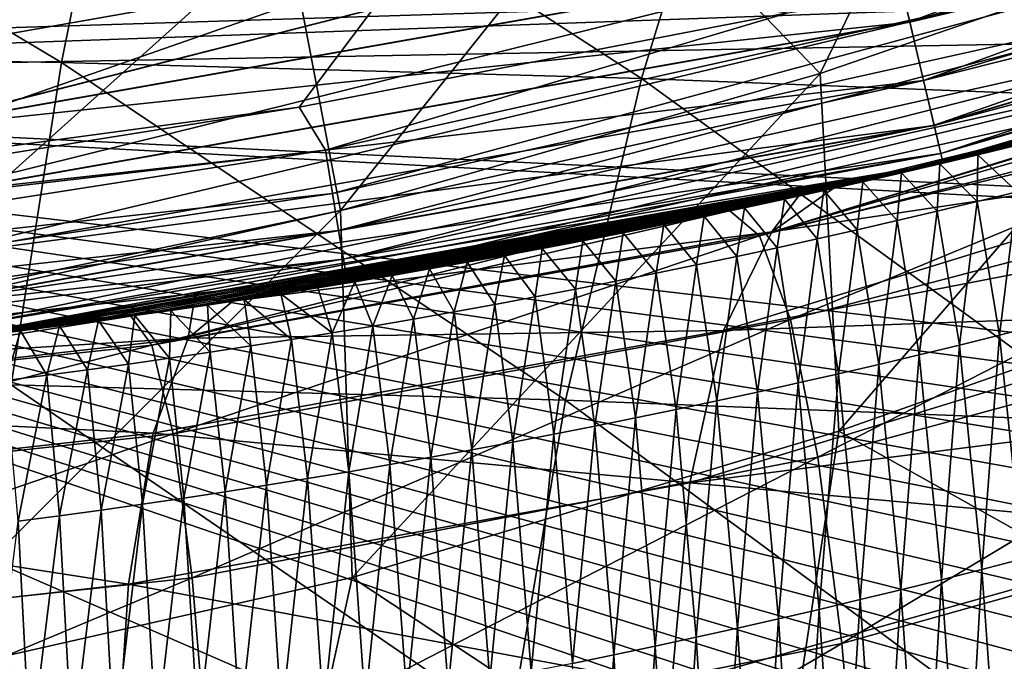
# Model space of a CAD drawing. Header units: metres. Extents: x -24 to 24, y -238 to 25.
# Tile 267 of 477: x 3.1 to 5.82, y -25.21 to -23.44. Entities that reach past the tile are written whole.
import ezdxf

# ---------------------------------------------------------------- set-up
doc = ezdxf.new("R2010")
doc.units = ezdxf.units.M
doc.layers.add('solid_10441023_001', color=7, linetype='CONTINUOUS')

msp = doc.modelspace()

# ---------------------------------------------------------------- linework, layer by layer
at = {"layer": 'solid_10441023_001'}
for points in [[(2.747315, -23.540226, 43.900002), (5.462286, -23.061947, 43.900002), (2.747315, 23.540226, 43.900002)], [(2.747315, 23.540226, -103.199997), (5.462286, 23.061947, -103.199997), (2.747315, -23.540226, -103.199997)], [(5.462286, 23.061947, -103.199997), (5.462286, -23.061947, -103.199997), (2.747315, -23.540226, -103.199997)], [(5.51316, -23.26185, -103.172958), (8.176417, -22.464523, -103.172958), (5.557717, -23.449852, -103.093132)], [(8.176417, -22.464523, -103.172958), (8.242499, -22.64608, -103.093132), (5.557717, -23.449852, -103.093132)], [(3.217803, -23.56197, 82.122391), (1.696252, -22.653322, 82.017258), (1.608137, -23.53533, 82.253563)], [(3.217803, -23.56197, 82.122391), (3.394505, -22.684935, 81.887474), (1.696252, -22.653322, 82.017258)], [(5.513346, -23.262638, 43.872742), (5.557884, -23.450558, 43.792717), (8.242747, -22.646763, 43.792717)], [(5.557717, -23.449852, -103.093132), (8.242499, -22.64608, -103.093132), (5.595984, -23.611313, -102.965981)], [(8.242747, -22.646763, 43.792717), (5.557884, -23.450558, 43.792717), (8.299455, -22.802565, 43.66539)], [(8.242499, -22.64608, -103.093132), (8.299252, -22.802008, -102.965981), (5.595984, -23.611313, -102.965981)], [(4.8176, -23.606115, 81.904594), (3.394505, -22.684935, 81.887474), (3.217803, -23.56197, 82.122391)], [(4.8176, -23.606115, 81.904594), (5.08313, -22.737389, 81.671967), (3.394505, -22.684935, 81.887474)], [(4.8176, -23.606115, 81.904594), (6.402528, -23.667702, 81.601089), (5.08313, -22.737389, 81.671967)], [(5.08313, -22.737389, 81.671967), (6.402528, -23.667702, 81.601089), (6.757215, -22.810663, 81.371628)], [(5.310297, -23.591959, 20.884298), (4.75034, -23.01487, 21.860825), (5.696856, -22.799032, 21.638573)], [(6.602635, -23.147297, 20.679323), (5.310297, -23.591959, 20.884298), (5.696856, -22.799032, 21.638573)], [(5.557884, -23.450558, 43.792717), (5.59612, -23.611889, 43.66539), (8.299455, -22.802565, 43.66539)], [(5.595984, -23.611313, -102.965981), (8.299252, -22.802008, -102.965981), (5.625347, -23.735207, -102.800179)], [(8.299455, -22.802565, 43.66539), (5.59612, -23.611889, 43.66539), (8.342943, -22.922049, 43.499454)], [(8.299252, -22.802008, -102.965981), (8.3428, -22.921656, -102.800179), (5.625347, -23.735207, -102.800179)], [(5.59612, -23.611889, 43.66539), (5.625444, -23.735615, 43.499454), (8.342943, -22.922049, 43.499454)], [(5.625347, -23.735207, -102.800179), (8.3428, -22.921656, -102.800179), (5.643802, -23.813074, -102.607056)], [(8.342943, -22.922049, 43.499454), (5.625444, -23.735615, 43.499454), (8.370244, -22.997057, 43.306248)], [(8.3428, -22.921656, -102.800179), (8.370171, -22.996853, -102.607056), (5.643802, -23.813074, -102.607056)], [(5.625444, -23.735615, 43.499454), (5.643852, -23.813286, 43.306248), (8.370244, -22.997057, 43.306248)], [(5.643802, -23.813074, -102.607056), (8.370171, -22.996853, -102.607056), (5.650089, -23.8396, -102.400002)], [(8.370244, -22.997057, 43.306248), (5.643852, -23.813286, 43.306248), (8.379494, -23.022469, 43.099998)], [(8.370171, -22.996853, -102.607056), (8.379494, -23.022469, -102.400002), (5.650089, -23.8396, -102.400002)], [(3.987331, -23.970451, 21.045568), (3.837686, -23.184525, 22.047867), (4.75034, -23.01487, 21.860825)], [(5.310297, -23.591959, 20.884298), (3.987331, -23.970451, 21.045568), (4.75034, -23.01487, 21.860825)], [(5.643852, -23.813286, 43.306248), (5.650089, -23.8396, 43.099998), (8.379494, -23.022469, 43.099998)], [(5.745727, -23.81673, -37.87973), (5.650089, -23.8396, -102.400002), (8.379494, -23.022469, -102.400002)], [(8.379494, -23.022469, 43.099998), (5.650089, -23.8396, 43.099998), (8.367439, -23.026854, 28.240114)], [(5.650089, -23.8396, 43.099998), (6.704477, -23.564804, 28.595221), (8.367439, -23.026854, 28.240114)], [(5.859152, -23.78908, -37.835846), (5.745727, -23.81673, -37.87973), (8.379494, -23.022469, -102.400002)], [(2.77544, -23.745405, 43.872742), (5.462286, -23.061947, 43.900002), (2.747315, -23.540226, 43.900002)], [(2.775346, -23.7446, -103.172958), (2.747315, -23.540226, -103.199997), (5.462286, -23.061947, -103.199997)], [(2.775346, -23.7446, -103.172958), (5.462286, -23.061947, -103.199997), (5.51316, -23.26185, -103.172958)], [(5.513346, -23.262638, 43.872742), (5.462286, -23.061947, 43.900002), (2.77544, -23.745405, 43.872742)], [(6.9561, -23.491758, 66.106827), (5.52413, -23.869101, 47.200001), (8.196883, -23.088116, 47.200001)], [(6.618997, -23.57126, 47.070591), (8.196883, -23.088116, 47.200001), (5.52413, -23.869101, 47.200001)], [(12.600641, -23.167156, 4.185399), (0, -23.617691, 4.326757), (12.592333, -23.386803, 4.656499)], [(0, -23.562361, 4.1859), (0, -23.617691, 4.326757), (12.600641, -23.167156, 4.185399)], [(0, -23.562361, 4.1859), (12.600641, -23.167156, 4.185399), (1.240201, -23.467281, 4.060035)], [(12.600641, -23.167156, 4.185399), (2.622793, -23.353222, 3.929543), (1.240201, -23.467281, 4.060035)], [(5.362123, -24.578888, 19.908958), (5.310297, -23.591959, 20.884298), (6.602635, -23.147297, 20.679323)], [(6.674302, -24.116112, 19.689016), (5.362123, -24.578888, 19.908958), (6.602635, -23.147297, 20.679323)], [(2.650855, -24.250162, 21.17523), (2.963042, -23.31245, 22.198309), (3.837686, -23.184525, 22.047867)], [(3.987331, -23.970451, 21.045568), (2.650855, -24.250162, 21.17523), (3.837686, -23.184525, 22.047867)], [(6.523276, -23.230387, 46.716904), (3.945487, -23.80414, 46.716904), (5.22159, -23.425093, 46.700001)], [(3.965233, -23.923271, 46.766792), (3.945487, -23.80414, 46.716904), (6.523276, -23.230387, 46.716904)], [(6.555923, -23.346645, 46.766792), (3.965233, -23.923271, 46.766792), (6.523276, -23.230387, 46.716904)], [(2.775346, -23.7446, -103.172958), (5.51316, -23.26185, -103.172958), (2.797776, -23.936504, -103.093132)], [(5.513346, -23.262638, 43.872742), (2.77544, -23.745405, 43.872742), (5.557884, -23.450558, 43.792717)], [(5.51316, -23.26185, -103.172958), (5.557717, -23.449852, -103.093132), (2.797776, -23.936504, -103.093132)], [(1.396917, -23.617811, 46.700001), (4.171279, -23.288469, 46.700001), (2.511853, -23.868193, 46.700001)], [(2.674714, -23.441172, 46.71114), (4.171279, -23.288469, 46.700001), (1.396917, -23.617811, 46.700001)], [(4.171279, -23.288469, 46.700001), (3.873285, -23.685389, 46.700001), (2.511853, -23.868193, 46.700001)], [(4.171279, -23.288469, 46.700001), (5.22159, -23.425093, 46.700001), (3.873285, -23.685389, 46.700001)], [(3.982191, -24.025585, 46.84626), (3.965233, -23.923271, 46.766792), (6.555923, -23.346645, 46.766792)], [(6.583961, -23.446493, 46.84626), (3.982191, -24.025585, 46.84626), (6.555923, -23.346645, 46.766792)], [(12.40896, -24.224855, 6.944993), (12.592333, -23.386803, 4.656499), (0, -23.617691, 4.326757)], [(3.945487, -23.80414, 46.716904), (3.873285, -23.685389, 46.700001), (5.22159, -23.425093, 46.700001)], [(2.77544, -23.745405, 43.872742), (2.79786, -23.937225, 43.792717), (5.557884, -23.450558, 43.792717)], [(2.797776, -23.936504, -103.093132), (5.557717, -23.449852, -103.093132), (2.81704, -24.101315, -102.965981)], [(5.557884, -23.450558, 43.792717), (2.79786, -23.937225, 43.792717), (5.59612, -23.611889, 43.66539)], [(5.557717, -23.449852, -103.093132), (5.595984, -23.611313, -102.965981), (2.81704, -24.101315, -102.965981)], [(3.995203, -24.104092, 46.949886), (3.982191, -24.025585, 46.84626), (6.583961, -23.446493, 46.84626)], [(6.605475, -23.523108, 46.949886), (3.995203, -24.104092, 46.949886), (6.583961, -23.446493, 46.84626)], [(6.9561, -23.491758, 66.106827), (5.346603, -23.909492, 65.666191), (5.52413, -23.869101, 47.200001)], [(6.83355, -23.552931, 66.709351), (5.346603, -23.909492, 65.666191), (6.9561, -23.491758, 66.106827)], [(6.605475, -23.523108, 46.949886), (4.003382, -24.153435, 47.070591), (3.995203, -24.104092, 46.949886)], [(6.605475, -23.523108, 46.949886), (6.618997, -23.57126, 47.070591), (4.003382, -24.153435, 47.070591)], [(3.078254, -24.451141, 82.360558), (3.217803, -23.56197, 82.122391), (1.608137, -23.53533, 82.253563)], [(4.607844, -24.493607, 82.142242), (3.217803, -23.56197, 82.122391), (3.078254, -24.451141, 82.360558)], [(4.607844, -24.493607, 82.142242), (4.8176, -23.606115, 81.904594), (3.217803, -23.56197, 82.122391)], [(4.003382, -24.153435, 47.070591), (6.618997, -23.57126, 47.070591), (5.52413, -23.869101, 47.200001)], [(5.143644, -24.040392, 27.599955), (6.704477, -23.564804, 28.595221), (6.534339, -23.612547, 28.625074)], [(6.803212, -23.620096, 27.356304), (6.704477, -23.564804, 28.595221), (5.143644, -24.040392, 27.599955)], [(5.177559, -24.028782, 66.775055), (5.346603, -23.909492, 65.666191), (6.83355, -23.552931, 66.709351)], [(5.177559, -24.028782, 66.775055), (6.83355, -23.552931, 66.709351), (6.725281, -23.659502, 67.308273)], [(5.650089, -23.8396, 43.099998), (6.534339, -23.612547, 28.625074), (6.704477, -23.564804, 28.595221)], [(4.019223, -24.982302, 20.081842), (3.987331, -23.970451, 21.045568), (5.310297, -23.591959, 20.884298)], [(5.362123, -24.578888, 19.908958), (4.019223, -24.982302, 20.081842), (5.310297, -23.591959, 20.884298)], [(4.607844, -24.493607, 82.142242), (6.122237, -24.552784, 81.838066), (4.8176, -23.606115, 81.904594)], [(4.8176, -23.606115, 81.904594), (6.122237, -24.552784, 81.838066), (6.402528, -23.667702, 81.601089)], [(12.390876, -24.28927, 7.120583), (12.40896, -24.224855, 6.944993), (0, -23.617691, 4.326757)], [(12.129707, -25.048155, 9.185609), (12.390876, -24.28927, 7.120583), (0, -23.617691, 4.326757)], [(12.045897, -25.213625, 9.633817), (12.129707, -25.048155, 9.185609), (0, -23.617691, 4.326757)], [(11.927891, -25.381941, 10.087226), (12.045897, -25.213625, 9.633817), (0, -23.617691, 4.326757)], [(11.772895, -25.554558, 10.549621), (11.927891, -25.381941, 10.087226), (0, -23.617691, 4.326757)], [(11.587198, -25.723806, 11.000407), (11.772895, -25.554558, 10.549621), (0, -23.617691, 4.326757)], [(11.379904, -25.882217, 11.419769), (11.587198, -25.723806, 11.000407), (0, -23.617691, 4.326757)], [(11.148438, -26.033104, 11.816606), (11.379904, -25.882217, 11.419769), (0, -23.617691, 4.326757)], [(10.894374, -26.176435, 12.190955), (11.148438, -26.033104, 11.816606), (0, -23.617691, 4.326757)], [(10.63685, -26.30341, 12.520093), (10.894374, -26.176435, 12.190955), (0, -23.617691, 4.326757)], [(10.395498, -26.407524, 12.787668), (10.63685, -26.30341, 12.520093), (0, -23.617691, 4.326757)], [(10.166636, -26.493427, 13.006162), (10.395498, -26.407524, 12.787668), (0, -23.617691, 4.326757)], [(9.936883, -26.568197, 13.194001), (10.166636, -26.493427, 13.006162), (0, -23.617691, 4.326757)], [(9.696749, -26.635754, 13.361224), (9.936883, -26.568197, 13.194001), (0, -23.617691, 4.326757)], [(9.443258, -26.697182, 13.510588), (9.696749, -26.635754, 13.361224), (0, -23.617691, 4.326757)], [(9.180956, -26.751522, 13.639808), (9.443258, -26.697182, 13.510588), (0, -23.617691, 4.326757)], [(7.773991, -27.004751, 14.227825), (9.180956, -26.751522, 13.639808), (0, -23.617691, 4.326757)], [(6.764944, -27.171291, 14.608135), (7.773991, -27.004751, 14.227825), (0, -23.617691, 4.326757)], [(6.127931, -27.270477, 14.831877), (6.764944, -27.171291, 14.608135), (0, -23.617691, 4.326757)], [(4.640693, -27.481186, 15.296929), (6.127931, -27.270477, 14.831877), (0, -23.617691, 4.326757)], [(4.424526, -27.50909, 15.357045), (4.640693, -27.481186, 15.296929), (0, -23.617691, 4.326757)], [(3.092097, -27.663507, 15.679289), (4.424526, -27.50909, 15.357045), (0, -23.617691, 4.326757)], [(2.79786, -23.937225, 43.792717), (2.817108, -24.101904, 43.66539), (5.59612, -23.611889, 43.66539)], [(2.81704, -24.101315, -102.965981), (5.595984, -23.611313, -102.965981), (2.831821, -24.227781, -102.800179)], [(5.59612, -23.611889, 43.66539), (2.817108, -24.101904, 43.66539), (5.625444, -23.735615, 43.499454)], [(5.595984, -23.611313, -102.965981), (5.625347, -23.735207, -102.800179), (2.831821, -24.227781, -102.800179)], [(5.650089, -23.8396, 43.099998), (5.061847, -23.971394, 28.839705), (6.534339, -23.612547, 28.625074)], [(5.143644, -24.040392, 27.599955), (6.534339, -23.612547, 28.625074), (5.061847, -23.971394, 28.839705)], [(6.803212, -23.620096, 27.356304), (5.143644, -24.040392, 27.599955), (5.228647, -24.270788, 26.415888)], [(6.900442, -23.833256, 26.169027), (6.803212, -23.620096, 27.356304), (5.228647, -24.270788, 26.415888)], [(5.177559, -24.028782, 66.775055), (6.725281, -23.659502, 67.308273), (6.631336, -23.812052, 67.904167)], [(1.320435, -24.092747, 46.716904), (2.511853, -23.868193, 46.700001), (3.873285, -23.685389, 46.700001)], [(3.945487, -23.80414, 46.716904), (1.320435, -24.092747, 46.716904), (3.873285, -23.685389, 46.700001)], [(2.817108, -24.101904, 43.66539), (2.83187, -24.228197, 43.499454), (5.625444, -23.735615, 43.499454)], [(2.831821, -24.227781, -102.800179), (5.625347, -23.735207, -102.800179), (2.841112, -24.307264, -102.607056)], [(5.625444, -23.735615, 43.499454), (2.83187, -24.228197, 43.499454), (5.643852, -23.813286, 43.306248)], [(5.625347, -23.735207, -102.800179), (5.643802, -23.813074, -102.607056), (2.841112, -24.307264, -102.607056)], [(5.853779, -23.918619, -34.706795), (5.745727, -23.81673, -37.87973), (5.859152, -23.78908, -37.835846)], [(1.327043, -24.213322, 46.766792), (1.320435, -24.092747, 46.716904), (3.945487, -23.80414, 46.716904)], [(3.965233, -23.923271, 46.766792), (1.327043, -24.213322, 46.766792), (3.945487, -23.80414, 46.716904)], [(2.83187, -24.228197, 43.499454), (2.841137, -24.30748, 43.306248), (5.643852, -23.813286, 43.306248)], [(2.841112, -24.307264, -102.607056), (5.643802, -23.813074, -102.607056), (2.844276, -24.334339, -102.400002)], [(5.643852, -23.813286, 43.306248), (2.841137, -24.30748, 43.306248), (5.650089, -23.8396, 43.099998)], [(5.643802, -23.813074, -102.607056), (5.650089, -23.8396, -102.400002), (2.844276, -24.334339, -102.400002)], [(5.043798, -24.301489, 67.861214), (6.631336, -23.812052, 67.904167), (6.553097, -24.009071, 68.489189)], [(5.043798, -24.301489, 67.861214), (5.177559, -24.028782, 66.775055), (6.631336, -23.812052, 67.904167)], [(5.745727, -23.81673, -37.87973), (5.64108, -23.841732, -37.91954), (5.650089, -23.8396, -102.400002)], [(5.743833, -23.945587, -34.744263), (5.64108, -23.841732, -37.91954), (5.745727, -23.81673, -37.87973)], [(5.853779, -23.918619, -34.706795), (5.743833, -23.945587, -34.744263), (5.745727, -23.81673, -37.87973)], [(2.841137, -24.30748, 43.306248), (2.844276, -24.334339, 43.099998), (5.650089, -23.8396, 43.099998)], [(2.890376, -24.328907, -38.718044), (2.844276, -24.334339, -102.400002), (5.650089, -23.8396, -102.400002)], [(5.650089, -23.8396, 43.099998), (2.844276, -24.334339, 43.099998), (5.061847, -23.971394, 28.839705)], [(2.996926, -24.316011, -38.695938), (2.890376, -24.328907, -38.718044), (5.650089, -23.8396, -102.400002)], [(3.103992, -24.302576, -38.672993), (2.996926, -24.316011, -38.695938), (5.650089, -23.8396, -102.400002)], [(3.211595, -24.288591, -38.649193), (3.103992, -24.302576, -38.672993), (5.650089, -23.8396, -102.400002)], [(3.319755, -24.274044, -38.624516), (3.211595, -24.288591, -38.649193), (5.650089, -23.8396, -102.400002)], [(3.419409, -24.260206, -38.601105), (3.319755, -24.274044, -38.624516), (5.650089, -23.8396, -102.400002)], [(3.519603, -24.245874, -38.576939), (3.419409, -24.260206, -38.601105), (5.650089, -23.8396, -102.400002)], [(3.620326, -24.231039, -38.552032), (3.519603, -24.245874, -38.576939), (5.650089, -23.8396, -102.400002)], [(3.721509, -24.215706, -38.526386), (3.620326, -24.231039, -38.552032), (5.650089, -23.8396, -102.400002)], [(3.823081, -24.199877, -38.500008), (3.721509, -24.215706, -38.526386), (5.650089, -23.8396, -102.400002)], [(3.924973, -24.183559, -38.472897), (3.823081, -24.199877, -38.500008), (5.650089, -23.8396, -102.400002)], [(4.027114, -24.166761, -38.445065), (3.924973, -24.183559, -38.472897), (5.650089, -23.8396, -102.400002)], [(4.129671, -24.149448, -38.416454), (4.027114, -24.166761, -38.445065), (5.650089, -23.8396, -102.400002)], [(4.232846, -24.131577, -38.38702), (4.129671, -24.149448, -38.416454), (5.650089, -23.8396, -102.400002)], [(4.336375, -24.113188, -38.356846), (4.232846, -24.131577, -38.38702), (5.650089, -23.8396, -102.400002)], [(4.439987, -24.094326, -38.326008), (4.336375, -24.113188, -38.356846), (5.650089, -23.8396, -102.400002)], [(4.543409, -24.075037, -38.294579), (4.439987, -24.094326, -38.326008), (5.650089, -23.8396, -102.400002)], [(4.655702, -24.053574, -38.259716), (4.543409, -24.075037, -38.294579), (5.650089, -23.8396, -102.400002)], [(4.767531, -24.03166, -38.224197), (4.655702, -24.053574, -38.259716), (5.650089, -23.8396, -102.400002)], [(4.879401, -24.009195, -38.187859), (4.767531, -24.03166, -38.224197), (5.650089, -23.8396, -102.400002)], [(4.990987, -23.986246, -38.150829), (4.879401, -24.009195, -38.187859), (5.650089, -23.8396, -102.400002)], [(5.101941, -23.962893, -38.113258), (4.990987, -23.986246, -38.150829), (5.650089, -23.8396, -102.400002)], [(5.211914, -23.939213, -38.075283), (5.101941, -23.962893, -38.113258), (5.650089, -23.8396, -102.400002)], [(5.320577, -23.915298, -38.037045), (5.211914, -23.939213, -38.075283), (5.650089, -23.8396, -102.400002)], [(6.900442, -23.833256, 26.169027), (5.228647, -24.270788, 26.415888), (5.304406, -24.650589, 25.309172)], [(6.988762, -24.193661, 25.055218), (6.900442, -23.833256, 26.169027), (5.304406, -24.650589, 25.309172)], [(5.42829, -23.891079, -37.998341), (5.320577, -23.915298, -38.037045), (5.650089, -23.8396, -102.400002)], [(5.535196, -23.866537, -37.959122), (5.42829, -23.891079, -37.998341), (5.650089, -23.8396, -102.400002)], [(5.64108, -23.841732, -37.91954), (5.535196, -23.866537, -37.959122), (5.650089, -23.8396, -102.400002)], [(5.633721, -23.972052, -34.781128), (5.535196, -23.866537, -37.959122), (5.64108, -23.841732, -37.91954)], [(5.743833, -23.945587, -34.744263), (5.633721, -23.972052, -34.781128), (5.64108, -23.841732, -37.91954)], [(3.581158, -24.236858, 65.316521), (2.78002, -24.341764, 47.200001), (5.52413, -23.869101, 47.200001)], [(4.003382, -24.153435, 47.070591), (5.52413, -23.869101, 47.200001), (2.78002, -24.341764, 47.200001)], [(3.689952, -24.220533, 65.334038), (3.581158, -24.236858, 65.316521), (5.52413, -23.869101, 47.200001)], [(5.25084, -23.930706, 65.643639), (3.689952, -24.220533, 65.334038), (5.52413, -23.869101, 47.200001)], [(5.346603, -23.909492, 65.666191), (5.25084, -23.930706, 65.643639), (5.52413, -23.869101, 47.200001)], [(5.523448, -23.998011, -34.817387), (5.42829, -23.891079, -37.998341), (5.535196, -23.866537, -37.959122)], [(5.633721, -23.972052, -34.781128), (5.523448, -23.998011, -34.817387), (5.535196, -23.866537, -37.959122)], [(5.413016, -24.023466, -34.853039), (5.320577, -23.915298, -38.037045), (5.42829, -23.891079, -37.998341)], [(5.523448, -23.998011, -34.817387), (5.413016, -24.023466, -34.853039), (5.42829, -23.891079, -37.998341)], [(1.332718, -24.316875, 46.84626), (1.327043, -24.213322, 46.766792), (3.965233, -23.923271, 46.766792)], [(3.982191, -24.025585, 46.84626), (1.332718, -24.316875, 46.84626), (3.965233, -23.923271, 46.766792)], [(5.177559, -24.028782, 66.775055), (3.689952, -24.220533, 65.334038), (5.25084, -23.930706, 65.643639)], [(5.177559, -24.028782, 66.775055), (5.25084, -23.930706, 65.643639), (5.346603, -23.909492, 65.666191)], [(5.302431, -24.048414, -34.888081), (5.211914, -23.939213, -38.075283), (5.320577, -23.915298, -38.037045)], [(5.413016, -24.023466, -34.853039), (5.302431, -24.048414, -34.888081), (5.320577, -23.915298, -38.037045)], [(5.80569, -24.313902, -31.612797), (5.743833, -23.945587, -34.744263), (5.853779, -23.918619, -34.706795)], [(5.916222, -24.285944, -31.579718), (5.80569, -24.313902, -31.612797), (5.853779, -23.918619, -34.706795)], [(5.191694, -24.072853, -34.922508), (5.101941, -23.962893, -38.113258), (5.211914, -23.939213, -38.075283)], [(5.302431, -24.048414, -34.888081), (5.191694, -24.072853, -34.922508), (5.211914, -23.939213, -38.075283)], [(5.694928, -24.341354, -31.645369), (5.633721, -23.972052, -34.781128), (5.743833, -23.945587, -34.744263)], [(5.80569, -24.313902, -31.612797), (5.694928, -24.341354, -31.645369), (5.743833, -23.945587, -34.744263)], [(2.665438, -25.28928, 20.214401), (2.650855, -24.250162, 21.17523), (3.987331, -23.970451, 21.045568)], [(4.019223, -24.982302, 20.081842), (2.665438, -25.28928, 20.214401), (3.987331, -23.970451, 21.045568)], [(2.844276, -24.334339, 43.099998), (4.477815, -24.087324, 28.904058), (5.061847, -23.971394, 28.839705)], [(3.466461, -24.341465, 27.775967), (5.061847, -23.971394, 28.839705), (4.477815, -24.087324, 28.904058)], [(5.143644, -24.040392, 27.599955), (5.061847, -23.971394, 28.839705), (3.466461, -24.341465, 27.775967)], [(4.969784, -24.120203, -34.989525), (4.879401, -24.009195, -38.187859), (4.990987, -23.986246, -38.150829)], [(5.080811, -24.096783, -34.956326), (4.969784, -24.120203, -34.989525), (4.990987, -23.986246, -38.150829)], [(5.080811, -24.096783, -34.956326), (4.990987, -23.986246, -38.150829), (5.101941, -23.962893, -38.113258)], [(5.191694, -24.072853, -34.922508), (5.080811, -24.096783, -34.956326), (5.101941, -23.962893, -38.113258)], [(5.583942, -24.368298, -31.677433), (5.523448, -23.998011, -34.817387), (5.633721, -23.972052, -34.781128)], [(5.694928, -24.341354, -31.645369), (5.583942, -24.368298, -31.677433), (5.633721, -23.972052, -34.781128)], [(4.858617, -24.14311, -35.022106), (4.767531, -24.03166, -38.224197), (4.879401, -24.009195, -38.187859)], [(4.969784, -24.120203, -34.989525), (4.858617, -24.14311, -35.022106), (4.879401, -24.009195, -38.187859)], [(5.043798, -24.301489, 67.861214), (6.553097, -24.009071, 68.489189), (6.491037, -24.249369, 69.059792)], [(5.472739, -24.394732, -31.708988), (5.413016, -24.023466, -34.853039), (5.523448, -23.998011, -34.817387)], [(5.583942, -24.368298, -31.677433), (5.472739, -24.394732, -31.708988), (5.523448, -23.998011, -34.817387)], [(1.337073, -24.396336, 46.949886), (1.332718, -24.316875, 46.84626), (3.982191, -24.025585, 46.84626)], [(3.995203, -24.104092, 46.949886), (1.337073, -24.396336, 46.949886), (3.982191, -24.025585, 46.84626)], [(5.143644, -24.040392, 27.599955), (3.466461, -24.341465, 27.775967), (3.525709, -24.586557, 26.608332)], [(5.228647, -24.270788, 26.415888), (5.143644, -24.040392, 27.599955), (3.525709, -24.586557, 26.608332)], [(3.567355, -24.322227, 66.468819), (3.689952, -24.220533, 65.334038), (5.177559, -24.028782, 66.775055)], [(3.567355, -24.322227, 66.468819), (5.177559, -24.028782, 66.775055), (5.043798, -24.301489, 67.861214)], [(4.747314, -24.165506, -35.05407), (4.655702, -24.053574, -38.259716), (4.767531, -24.03166, -38.224197)], [(4.858617, -24.14311, -35.022106), (4.747314, -24.165506, -35.05407), (4.767531, -24.03166, -38.224197)], [(5.361324, -24.42065, -31.740034), (5.302431, -24.048414, -34.888081), (5.413016, -24.023466, -34.853039)], [(5.472739, -24.394732, -31.708988), (5.361324, -24.42065, -31.740034), (5.413016, -24.023466, -34.853039)], [(4.635879, -24.187387, -35.085407), (4.543409, -24.075037, -38.294579), (4.655702, -24.053574, -38.259716)], [(4.747314, -24.165506, -35.05407), (4.635879, -24.187387, -35.085407), (4.655702, -24.053574, -38.259716)], [(5.249703, -24.446054, -31.770569), (5.191694, -24.072853, -34.922508), (5.302431, -24.048414, -34.888081)], [(5.361324, -24.42065, -31.740034), (5.249703, -24.446054, -31.770569), (5.302431, -24.048414, -34.888081)], [(2.844276, -24.334339, 43.099998), (3.408685, -24.261717, 28.996647), (4.477815, -24.087324, 28.904058)], [(3.466461, -24.341465, 27.775967), (4.477815, -24.087324, 28.904058), (3.408685, -24.261717, 28.996647)], [(4.412624, -24.229603, -35.146217), (4.336375, -24.113188, -38.356846), (4.439987, -24.094326, -38.326008)], [(4.524314, -24.208754, -35.116127), (4.412624, -24.229603, -35.146217), (4.439987, -24.094326, -38.326008)], [(4.524314, -24.208754, -35.116127), (4.439987, -24.094326, -38.326008), (4.543409, -24.075037, -38.294579)], [(4.635879, -24.187387, -35.085407), (4.524314, -24.208754, -35.116127), (4.543409, -24.075037, -38.294579)], [(5.137883, -24.47094, -31.800591), (5.080811, -24.096783, -34.956326), (5.191694, -24.072853, -34.922508)], [(5.249703, -24.446054, -31.770569), (5.137883, -24.47094, -31.800591), (5.191694, -24.072853, -34.922508)], [(3.995203, -24.104092, 46.949886), (1.33981, -24.446276, 47.070591), (1.337073, -24.396336, 46.949886)], [(3.995203, -24.104092, 46.949886), (4.003382, -24.153435, 47.070591), (1.33981, -24.446276, 47.070591)], [(4.300812, -24.249935, -35.175682), (4.232846, -24.131577, -38.38702), (4.336375, -24.113188, -38.356846)], [(4.412624, -24.229603, -35.146217), (4.300812, -24.249935, -35.175682), (4.336375, -24.113188, -38.356846)], [(4.913668, -24.519148, -31.859091), (4.858617, -24.14311, -35.022106), (4.969784, -24.120203, -34.989525)], [(5.025869, -24.495304, -31.830097), (4.913668, -24.519148, -31.859091), (4.969784, -24.120203, -34.989525)], [(5.025869, -24.495304, -31.830097), (4.969784, -24.120203, -34.989525), (5.080811, -24.096783, -34.956326)], [(5.137883, -24.47094, -31.800591), (5.025869, -24.495304, -31.830097), (5.080811, -24.096783, -34.956326)], [(6.58217, -25.261421, 18.869606), (5.362123, -24.578888, 19.908958), (6.674302, -24.116112, 19.689016)], [(4.076837, -24.289043, -35.232723), (4.027114, -24.166761, -38.445065), (4.129671, -24.149448, -38.416454)], [(4.188881, -24.269751, -35.204517), (4.076837, -24.289043, -35.232723), (4.129671, -24.149448, -38.416454)], [(4.188881, -24.269751, -35.204517), (4.129671, -24.149448, -38.416454), (4.232846, -24.131577, -38.38702)], [(4.300812, -24.249935, -35.175682), (4.188881, -24.269751, -35.204517), (4.232846, -24.131577, -38.38702)], [(4.801284, -24.542465, -31.887566), (4.747314, -24.165506, -35.05407), (4.858617, -24.14311, -35.022106)], [(4.913668, -24.519148, -31.859091), (4.801284, -24.542465, -31.887566), (4.858617, -24.14311, -35.022106)], [(1.33981, -24.446276, 47.070591), (4.003382, -24.153435, 47.070591), (2.78002, -24.341764, 47.200001)], [(3.964681, -24.307817, -35.260296), (3.924973, -24.183559, -38.472897), (4.027114, -24.166761, -38.445065)], [(4.076837, -24.289043, -35.232723), (3.964681, -24.307817, -35.260296), (4.027114, -24.166761, -38.445065)], [(4.688725, -24.565254, -31.915524), (4.635879, -24.187387, -35.085407), (4.747314, -24.165506, -35.05407)], [(4.801284, -24.542465, -31.887566), (4.688725, -24.565254, -31.915524), (4.747314, -24.165506, -35.05407)], [(3.852417, -24.326069, -35.287231), (3.721509, -24.215706, -38.526386), (3.823081, -24.199877, -38.500008)], [(3.964681, -24.307817, -35.260296), (3.823081, -24.199877, -38.500008), (3.924973, -24.183559, -38.472897)], [(3.964681, -24.307817, -35.260296), (3.852417, -24.326069, -35.287231), (3.823081, -24.199877, -38.500008)], [(4.575997, -24.587513, -31.942963), (4.524314, -24.208754, -35.116127), (4.635879, -24.187387, -35.085407)], [(4.688725, -24.565254, -31.915524), (4.575997, -24.587513, -31.942963), (4.635879, -24.187387, -35.085407)], [(6.988762, -24.193661, 25.055218), (5.304406, -24.650589, 25.309172), (5.370652, -25.164898, 24.298235)], [(7.067687, -24.688427, 24.033463), (6.988762, -24.193661, 25.055218), (5.370652, -25.164898, 24.298235)], [(3.627583, -24.361002, -35.339188), (3.519603, -24.245874, -38.576939), (3.620326, -24.231039, -38.552032)], [(3.567355, -24.322227, 66.468819), (3.581158, -24.236858, 65.316521), (3.689952, -24.220533, 65.334038)], [(3.74005, -24.343798, -35.31353), (3.620326, -24.231039, -38.552032), (3.721509, -24.215706, -38.526386)], [(3.74005, -24.343798, -35.31353), (3.627583, -24.361002, -35.339188), (3.620326, -24.231039, -38.552032)], [(3.852417, -24.326069, -35.287231), (3.74005, -24.343798, -35.31353), (3.721509, -24.215706, -38.526386)], [(4.350057, -24.63043, -31.996275), (4.300812, -24.249935, -35.175682), (4.412624, -24.229603, -35.146217)], [(4.463106, -24.60924, -31.969879), (4.350057, -24.63043, -31.996275), (4.412624, -24.229603, -35.146217)], [(4.463106, -24.60924, -31.969879), (4.412624, -24.229603, -35.146217), (4.524314, -24.208754, -35.116127)], [(4.575997, -24.587513, -31.942963), (4.463106, -24.60924, -31.969879), (4.524314, -24.208754, -35.116127)], [(3.581158, -24.236858, 65.316521), (1.998578, -24.418346, 65.120728), (2.473952, -24.374773, 63.118111)], [(3.567355, -24.322227, 66.468819), (1.998578, -24.418346, 65.120728), (3.581158, -24.236858, 65.316521)], [(3.581158, -24.236858, 65.316521), (2.473952, -24.374773, 63.118111), (2.523566, -24.369686, 62.866219)], [(3.581158, -24.236858, 65.316521), (2.523566, -24.369686, 62.866219), (2.547594, -24.367186, 62.610748)], [(3.581158, -24.236858, 65.316521), (2.547594, -24.367186, 62.610748), (2.78002, -24.341764, 47.200001)], [(3.515019, -24.37768, -35.364208), (3.419409, -24.260206, -38.601105), (3.519603, -24.245874, -38.576939)], [(3.627583, -24.361002, -35.339188), (3.515019, -24.37768, -35.364208), (3.519603, -24.245874, -38.576939)], [(4.236856, -24.651085, -32.022148), (4.188881, -24.269751, -35.204517), (4.300812, -24.249935, -35.175682)], [(4.350057, -24.63043, -31.996275), (4.236856, -24.651085, -32.022148), (4.300812, -24.249935, -35.175682)], [(4.950829, -24.721556, 68.903763), (6.491037, -24.249369, 69.059792), (6.445533, -24.531487, 69.612534)], [(4.950829, -24.721556, 68.903763), (5.043798, -24.301489, 67.861214), (6.491037, -24.249369, 69.059792)], [(1.756343, -24.523621, 27.901073), (3.408685, -24.261717, 28.996647), (2.302225, -24.391592, 29.061581)], [(3.466461, -24.341465, 27.775967), (3.408685, -24.261717, 28.996647), (1.756343, -24.523621, 27.901073)], [(2.844276, -24.334339, 43.099998), (2.302225, -24.391592, 29.061581), (3.408685, -24.261717, 28.996647)], [(3.289616, -24.409456, -35.412312), (3.211595, -24.288591, -38.649193), (3.319755, -24.274044, -38.624516)], [(3.402362, -24.393831, -35.388584), (3.289616, -24.409456, -35.412312), (3.319755, -24.274044, -38.624516)], [(3.402362, -24.393831, -35.388584), (3.319755, -24.274044, -38.624516), (3.419409, -24.260206, -38.601105)], [(3.515019, -24.37768, -35.364208), (3.402362, -24.393831, -35.388584), (3.419409, -24.260206, -38.601105)], [(5.228647, -24.270788, 26.415888), (3.525709, -24.586557, 26.608332), (3.577559, -24.983351, 25.515566)], [(5.304406, -24.650589, 25.309172), (5.228647, -24.270788, 26.415888), (3.577559, -24.983351, 25.515566)], [(4.12351, -24.6712, -32.047493), (4.076837, -24.289043, -35.232723), (4.188881, -24.269751, -35.204517)], [(4.236856, -24.651085, -32.022148), (4.12351, -24.6712, -32.047493), (4.188881, -24.269751, -35.204517)], [(5.868557, -24.931618, -28.535435), (5.80569, -24.313902, -31.612797), (5.916222, -24.285944, -31.579718)], [(3.06387, -24.439116, -35.457832), (2.996926, -24.316011, -38.695938), (3.103992, -24.302576, -38.672993)], [(3.176784, -24.424551, -35.435398), (3.06387, -24.439116, -35.457832), (3.103992, -24.302576, -38.672993)], [(3.176784, -24.424551, -35.435398), (3.103992, -24.302576, -38.672993), (3.211595, -24.288591, -38.649193)], [(3.289616, -24.409456, -35.412312), (3.176784, -24.424551, -35.435398), (3.211595, -24.288591, -38.649193)], [(3.470348, -24.584332, 67.580055), (5.043798, -24.301489, 67.861214), (4.950829, -24.721556, 68.903763)], [(3.470348, -24.584332, 67.580055), (3.567355, -24.322227, 66.468819), (5.043798, -24.301489, 67.861214)], [(3.896406, -24.709799, -32.096607), (3.852417, -24.326069, -35.287231), (3.964681, -24.307817, -35.260296)], [(4.010025, -24.690771, -32.072315), (3.896406, -24.709799, -32.096607), (3.964681, -24.307817, -35.260296)], [(4.010025, -24.690771, -32.072315), (3.964681, -24.307817, -35.260296), (4.076837, -24.289043, -35.232723)], [(4.12351, -24.6712, -32.047493), (4.010025, -24.690771, -32.072315), (4.076837, -24.289043, -35.232723)], [(1.929526, -24.50802, 66.272728), (1.998578, -24.418346, 65.120728), (3.567355, -24.322227, 66.468819)], [(1.929526, -24.50802, 66.272728), (3.567355, -24.322227, 66.468819), (3.470348, -24.584332, 67.580055)], [(3.78266, -24.728281, -32.120373), (3.74005, -24.343798, -35.31353), (3.852417, -24.326069, -35.287231)], [(3.896406, -24.709799, -32.096607), (3.78266, -24.728281, -32.120373), (3.852417, -24.326069, -35.287231)], [(5.757037, -24.960442, -28.563835), (5.694928, -24.341354, -31.645369), (5.80569, -24.313902, -31.612797)], [(5.868557, -24.931618, -28.535435), (5.757037, -24.960442, -28.563835), (5.80569, -24.313902, -31.612797)], [(3.466461, -24.341465, 27.775967), (1.756343, -24.523621, 27.901073), (1.784406, -24.772909, 26.761381)], [(3.525709, -24.586557, 26.608332), (3.466461, -24.341465, 27.775967), (1.784406, -24.772909, 26.761381)], [(3.55481, -24.763592, -32.166313), (3.515019, -24.37768, -35.364208), (3.627583, -24.361002, -35.339188)], [(3.668792, -24.746212, -32.143608), (3.55481, -24.763592, -32.166313), (3.627583, -24.361002, -35.339188)], [(3.668792, -24.746212, -32.143608), (3.627583, -24.361002, -35.339188), (3.74005, -24.343798, -35.31353)], [(3.78266, -24.728281, -32.120373), (3.668792, -24.746212, -32.143608), (3.74005, -24.343798, -35.31353)], [(5.645234, -24.988745, -28.591814), (5.583942, -24.368298, -31.677433), (5.694928, -24.341354, -31.645369)], [(5.757037, -24.960442, -28.563835), (5.645234, -24.988745, -28.591814), (5.694928, -24.341354, -31.645369)], [(3.326523, -24.796686, -32.210117), (3.289616, -24.409456, -35.412312), (3.402362, -24.393831, -35.388584)], [(3.440718, -24.780416, -32.188484), (3.326523, -24.796686, -32.210117), (3.402362, -24.393831, -35.388584)], [(3.440718, -24.780416, -32.188484), (3.402362, -24.393831, -35.388584), (3.515019, -24.37768, -35.364208)], [(3.55481, -24.763592, -32.166313), (3.440718, -24.780416, -32.188484), (3.515019, -24.37768, -35.364208)], [(5.420816, -25.043781, -28.646507), (5.361324, -24.42065, -31.740034), (5.472739, -24.394732, -31.708988)], [(5.533158, -25.016527, -28.619371), (5.420816, -25.043781, -28.646507), (5.472739, -24.394732, -31.708988)], [(5.533158, -25.016527, -28.619371), (5.472739, -24.394732, -31.708988), (5.583942, -24.368298, -31.677433)], [(5.645234, -24.988745, -28.591814), (5.533158, -25.016527, -28.619371), (5.583942, -24.368298, -31.677433)], [(3.212231, -24.812395, -32.23122), (3.176784, -24.424551, -35.435398), (3.289616, -24.409456, -35.412312)], [(3.326523, -24.796686, -32.210117), (3.212231, -24.812395, -32.23122), (3.289616, -24.409456, -35.412312)], [(5.308218, -25.070507, -28.67322), (5.249703, -24.446054, -31.770569), (5.361324, -24.42065, -31.740034)], [(5.420816, -25.043781, -28.646507), (5.308218, -25.070507, -28.67322), (5.361324, -24.42065, -31.740034)], [(3.097847, -24.827543, -32.251785), (3.06387, -24.439116, -35.457832), (3.176784, -24.424551, -35.435398)], [(3.212231, -24.812395, -32.23122), (3.097847, -24.827543, -32.251785), (3.176784, -24.424551, -35.435398)], [(5.195373, -25.096699, -28.699507), (5.137883, -24.47094, -31.800591), (5.249703, -24.446054, -31.770569)], [(5.308218, -25.070507, -28.67322), (5.195373, -25.096699, -28.699507), (5.249703, -24.446054, -31.770569)], [(4.455735, -25.396254, 82.383957), (3.078254, -24.451141, 82.360558), (2.977106, -25.350794, 82.601524)], [(4.455735, -25.396254, 82.383957), (4.607844, -24.493607, 82.142242), (3.078254, -24.451141, 82.360558)], [(5.082286, -25.122353, -28.72537), (5.025869, -24.495304, -31.830097), (5.137883, -24.47094, -31.800591)], [(5.195373, -25.096699, -28.699507), (5.082286, -25.122353, -28.72537), (5.137883, -24.47094, -31.800591)], [(4.455735, -25.396254, 82.383957), (5.918839, -25.459576, 82.080856), (4.607844, -24.493607, 82.142242)], [(4.607844, -24.493607, 82.142242), (5.918839, -25.459576, 82.080856), (6.122237, -24.552784, 81.838066)], [(4.968969, -25.147465, -28.750807), (4.913668, -24.519148, -31.859091), (5.025869, -24.495304, -31.830097)], [(5.082286, -25.122353, -28.72537), (4.968969, -25.147465, -28.750807), (5.025869, -24.495304, -31.830097)], [(1.87476, -24.762814, 67.400543), (1.929526, -24.50802, 66.272728), (3.470348, -24.584332, 67.580055)], [(4.855429, -25.172031, -28.775818), (4.801284, -24.542465, -31.887566), (4.913668, -24.519148, -31.859091)], [(4.968969, -25.147465, -28.750807), (4.855429, -25.172031, -28.775818), (4.913668, -24.519148, -31.859091)], [(4.741674, -25.196049, -28.8004), (4.688725, -24.565254, -31.915524), (4.801284, -24.542465, -31.887566)], [(4.855429, -25.172031, -28.775818), (4.741674, -25.196049, -28.8004), (4.801284, -24.542465, -31.887566)], [(4.950829, -24.721556, 68.903763), (6.445533, -24.531487, 69.612534), (6.416858, -24.853722, 70.144058)], [(1.87476, -24.762814, 67.400543), (3.470348, -24.584332, 67.580055), (3.40261, -25.001211, 68.645218)], [(3.40261, -25.001211, 68.645218), (3.470348, -24.584332, 67.580055), (4.950829, -24.721556, 68.903763)], [(5.183328, -25.752682, 19.110399), (4.019223, -24.982302, 20.081842), (5.362123, -24.578888, 19.908958)], [(4.627713, -25.219515, -28.824553), (4.575997, -24.587513, -31.942963), (4.688725, -24.565254, -31.915524)], [(4.741674, -25.196049, -28.8004), (4.627713, -25.219515, -28.824553), (4.688725, -24.565254, -31.915524)], [(6.58217, -25.261421, 18.869606), (5.183328, -25.752682, 19.110399), (5.362123, -24.578888, 19.908958)], [(3.525709, -24.586557, 26.608332), (1.784406, -24.772909, 26.761381), (1.808396, -25.175091, 25.685915)], [(3.577559, -24.983351, 25.515566), (3.525709, -24.586557, 26.608332), (1.808396, -25.175091, 25.685915)], [(4.399206, -25.264771, -28.871571), (4.350057, -24.63043, -31.996275), (4.463106, -24.60924, -31.969879)], [(4.513554, -25.242422, -28.848276), (4.399206, -25.264771, -28.871571), (4.463106, -24.60924, -31.969879)], [(4.513554, -25.242422, -28.848276), (4.463106, -24.60924, -31.969879), (4.575997, -24.587513, -31.942963)], [(4.627713, -25.219515, -28.824553), (4.513554, -25.242422, -28.848276), (4.575997, -24.587513, -31.942963)], [(4.284677, -25.286556, -28.894432), (4.236856, -24.651085, -32.022148), (4.350057, -24.63043, -31.996275)], [(4.399206, -25.264771, -28.871571), (4.284677, -25.286556, -28.894432), (4.350057, -24.63043, -31.996275)], [(5.304406, -24.650589, 25.309172), (3.577559, -24.983351, 25.515566), (3.621914, -25.516647, 24.516455)], [(5.370652, -25.164898, 24.298235), (5.304406, -24.650589, 25.309172), (3.621914, -25.516647, 24.516455)], [(4.169976, -25.307772, -28.916862), (4.12351, -24.6712, -32.047493), (4.236856, -24.651085, -32.022148)], [(4.284677, -25.286556, -28.894432), (4.169976, -25.307772, -28.916862), (4.236856, -24.651085, -32.022148)], [(3.940089, -25.348488, -28.960423), (3.896406, -24.709799, -32.096607), (4.010025, -24.690771, -32.072315)], [(4.05511, -25.328417, -28.93886), (3.940089, -25.348488, -28.960423), (4.010025, -24.690771, -32.072315)], [(4.05511, -25.328417, -28.93886), (4.010025, -24.690771, -32.072315), (4.12351, -24.6712, -32.047493)], [(4.169976, -25.307772, -28.916862), (4.05511, -25.328417, -28.93886), (4.12351, -24.6712, -32.047493)], [(7.067687, -24.688427, 24.033463), (5.370652, -25.164898, 24.298235), (5.426476, -25.796576, 23.394661)], [(7.136265, -25.302044, 23.116167), (7.067687, -24.688427, 24.033463), (5.426476, -25.796576, 23.394661)], [(3.824921, -25.367979, -28.98155), (3.78266, -24.728281, -32.120373), (3.896406, -24.709799, -32.096607)], [(3.940089, -25.348488, -28.960423), (3.824921, -25.367979, -28.98155), (3.896406, -24.709799, -32.096607)], [(3.40261, -25.001211, 68.645218), (4.950829, -24.721556, 68.903763), (4.900499, -25.280632, 69.881973)], [(3.594177, -25.405207, -29.022497), (3.55481, -24.763592, -32.166313), (3.668792, -24.746212, -32.143608)], [(3.709614, -25.386887, -29.002243), (3.594177, -25.405207, -29.022497), (3.668792, -24.746212, -32.143608)], [(3.709614, -25.386887, -29.002243), (3.668792, -24.746212, -32.143608), (3.78266, -24.728281, -32.120373)], [(3.824921, -25.367979, -28.98155), (3.709614, -25.386887, -29.002243), (3.78266, -24.728281, -32.120373)], [(4.900499, -25.280632, 69.881973), (4.950829, -24.721556, 68.903763), (6.416858, -24.853722, 70.144058)], [(1.836273, -25.177319, 68.480621), (1.87476, -24.762814, 67.400543), (3.40261, -25.001211, 68.645218)], [(3.478618, -25.422939, -29.042315), (3.440718, -24.780416, -32.188484), (3.55481, -24.763592, -32.166313)], [(3.594177, -25.405207, -29.022497), (3.478618, -25.422939, -29.042315), (3.55481, -24.763592, -32.166313)], [(3.247167, -25.456614, -29.080633), (3.212231, -24.812395, -32.23122), (3.326523, -24.796686, -32.210117)], [(3.362945, -25.440075, -29.061695), (3.247167, -25.456614, -29.080633), (3.326523, -24.796686, -32.210117)], [(3.362945, -25.440075, -29.061695), (3.326523, -24.796686, -32.210117), (3.440718, -24.780416, -32.188484)], [(3.478618, -25.422939, -29.042315), (3.362945, -25.440075, -29.061695), (3.440718, -24.780416, -32.188484)], [(3.131293, -25.472551, -29.099133), (3.01533, -25.487883, -29.117191), (3.097847, -24.827543, -32.251785)], [(3.131293, -25.472551, -29.099133), (3.097847, -24.827543, -32.251785), (3.212231, -24.812395, -32.23122)], [(3.247167, -25.456614, -29.080633), (3.131293, -25.472551, -29.099133), (3.212231, -24.812395, -32.23122)], [(4.900499, -25.280632, 69.881973), (6.416858, -24.853722, 70.144058), (6.405187, -25.214121, 70.651169)], [(5.818593, -25.822775, -25.555176), (5.757037, -24.960442, -28.563835), (5.868557, -24.931618, -28.535435)], [(5.930954, -25.792221, -25.5308), (5.818593, -25.822775, -25.555176), (5.868557, -24.931618, -28.535435)], [(5.705895, -25.852793, -25.579205), (5.645234, -24.988745, -28.591814), (5.757037, -24.960442, -28.563835)], [(5.818593, -25.822775, -25.555176), (5.705895, -25.852793, -25.579205), (5.757037, -24.960442, -28.563835)], [(3.577559, -24.983351, 25.515566), (1.808396, -25.175091, 25.685915), (1.828315, -25.717529, 24.694538)], [(3.621914, -25.516647, 24.516455), (3.577559, -24.983351, 25.515566), (1.828315, -25.717529, 24.694538)], [(3.75646, -26.181318, 19.296217), (2.665438, -25.28928, 20.214401), (4.019223, -24.982302, 20.081842)], [(5.183328, -25.752682, 19.110399), (3.75646, -26.181318, 19.296217), (4.019223, -24.982302, 20.081842)], [(5.592872, -25.882273, -25.602886), (5.533158, -25.016527, -28.619371), (5.645234, -24.988745, -28.591814)], [(5.705895, -25.852793, -25.579205), (5.592872, -25.882273, -25.602886), (5.645234, -24.988745, -28.591814)], [(1.836273, -25.177319, 68.480621), (3.40261, -25.001211, 68.645218), (3.36553, -25.564314, 69.642456)], [(3.36553, -25.564314, 69.642456), (3.40261, -25.001211, 68.645218), (4.900499, -25.280632, 69.881973)], [(5.479536, -25.911207, -25.626223), (5.420816, -25.043781, -28.646507), (5.533158, -25.016527, -28.619371)], [(5.592872, -25.882273, -25.602886), (5.479536, -25.911207, -25.626223), (5.533158, -25.016527, -28.619371)], [(5.365896, -25.93959, -25.649212), (5.308218, -25.070507, -28.67322), (5.420816, -25.043781, -28.646507)], [(5.479536, -25.911207, -25.626223), (5.365896, -25.93959, -25.649212), (5.420816, -25.043781, -28.646507)], [(5.251964, -25.967421, -25.671854), (5.195373, -25.096699, -28.699507), (5.308218, -25.070507, -28.67322)], [(5.365896, -25.93959, -25.649212), (5.251964, -25.967421, -25.671854), (5.308218, -25.070507, -28.67322)], [(5.13775, -25.994692, -25.694147), (5.082286, -25.122353, -28.72537), (5.195373, -25.096699, -28.699507)], [(5.251964, -25.967421, -25.671854), (5.13775, -25.994692, -25.694147), (5.195373, -25.096699, -28.699507)], [(5.023265, -26.021397, -25.716091), (4.968969, -25.147465, -28.750807), (5.082286, -25.122353, -28.72537)], [(5.13775, -25.994692, -25.694147), (5.023265, -26.021397, -25.716091), (5.082286, -25.122353, -28.72537)], [(4.90852, -26.047531, -25.737686), (4.855429, -25.172031, -28.775818), (4.968969, -25.147465, -28.750807)], [(5.023265, -26.021397, -25.716091), (4.90852, -26.047531, -25.737686), (4.968969, -25.147465, -28.750807)], [(1.814869, -25.742859, 69.490364), (1.836273, -25.177319, 68.480621), (3.36553, -25.564314, 69.642456)], [(5.370652, -25.164898, 24.298235), (3.621914, -25.516647, 24.516455), (3.657987, -26.168898, 23.623037)], [(5.426476, -25.796576, 23.394661), (5.370652, -25.164898, 24.298235), (3.657987, -26.168898, 23.623037)], [(4.793525, -26.07309, -25.758932), (4.741674, -25.196049, -28.8004), (4.855429, -25.172031, -28.775818)], [(4.90852, -26.047531, -25.737686), (4.793525, -26.07309, -25.758932), (4.855429, -25.172031, -28.775818)], [(4.678292, -26.098068, -25.779825), (4.627713, -25.219515, -28.824553), (4.741674, -25.196049, -28.8004)], [(4.793525, -26.07309, -25.758932), (4.678292, -26.098068, -25.779825), (4.741674, -25.196049, -28.8004)]]:
    msp.add_3dface(points, dxfattribs=at)

doc.saveas('drawing.dxf')
